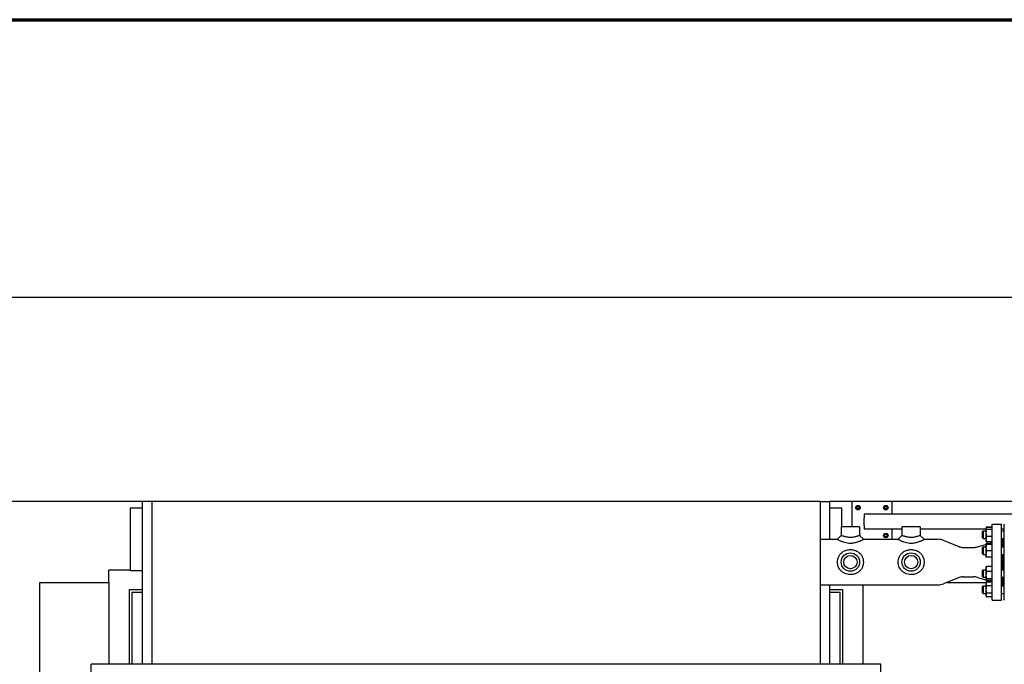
# Model space of a CAD drawing. Header units: inches. Extents: x 5 to 1128, y -85 to 748.
# Tile 614 of 656: x 462 to 559, y 684 to 748. Entities that reach past the tile are written whole.
import ezdxf

# ---------------------------------------------------------------- set-up
doc = ezdxf.new("R2010")
doc.units = ezdxf.units.IN
doc.header["$LTSCALE"] = 32
doc.header["$MEASUREMENT"] = 0
for name, color, linetype, lineweight in [('Border (ANSI)', 7, 'Continuous', 70), ('Dimension (ANSI)', 7, 'Continuous', 25), ('Visible (ANSI)', 7, 'Continuous', 30)]:
    doc.layers.add(name, color=color, linetype=linetype, lineweight=lineweight)
doc.styles.add('Note Text (ANSI)', font='tahoma.ttf')
doc.dimstyles.new('SB Fraction-16 (ANSI)', dxfattribs={"dimscale": 32, "dimtxt": 0.125, "dimasz": 0.098425, "dimexe": 0.125, "dimexo": 0.0625, "dimgap": 0.031496, "dimtad": 0, "dimtih": 1, "dimtoh": 1, "dimdec": 4, "dimrnd": 1e-08, "dimzin": 0, "dimdsep": 46, "dimlunit": 5, "dimtxsty": 'Note Text (ANSI)', "dimcen": 0.09, "dimdle": 0.393701, "dimclrd": 256, "dimclre": 256, "dimclrt": 256, "dimadec": 0, "dimazin": 3, "dimtfac": 0.96, "dimtofl": 0, "dimtmove": 0, "dimatfit": 3, "dimfxl": 1, "dimfrac": 2, "dimtolj": 1, "dimtzin": 12, "dimlwd": -1, "dimlwe": -1, "dimarcsym": 0})

# ---------------------------------------------------------------- blocks, each defined once
blk = doc.blocks.new('Borders SUPERIOR BORDER')
at = {"layer": 'Border (ANSI)'}
blk.add_line((0.75, 23.375), (35.25, 23.375), dxfattribs=at)
blk = doc.blocks.new('*D18')
at = {"layer": 'Defpoints', "color": 0, "transparency": 16777216}
for p in [(765.781, 720.597), (455.781, 700.44), (765.781, 700.44)]:
    blk.add_point(p, dxfattribs=at)
at = {"layer": 'Dimension (ANSI)', "transparency": 16777216}
for p, q in [((455.781, 702.44), (455.781, 724.597)), ((765.781, 702.44), (765.781, 724.597)), ((458.93, 720.597), (605.509, 720.597)), ((762.631, 720.597), (616.052, 720.597))]:
    blk.add_line(p, q, dxfattribs=at)
for points in [[(458.93, 721.122), (458.93, 720.072), (455.781, 720.597)], [(762.631, 721.122), (762.631, 720.072), (765.781, 720.597)]]:
    blk.add_solid(points, dxfattribs=at)
at = {"layer": 'Dimension (ANSI)', "transparency": 16777216, "insert": (606.517, 722.681), "char_height": 4, "attachment_point": 1, "style": 'Note Text (ANSI)'}
blk.add_mtext('\\A1;310', dxfattribs=at)

msp = doc.modelspace()

# ---------------------------------------------------------------- linework, layer by layer
at = {"layer": 'Visible (ANSI)'}
for p, q in [((473.92313, 700.43978), (455.78063, 700.43978)), ((474.84313, 700.43978), (473.92313, 700.43978)), ((473.92313, 684.35978), (473.92313, 700.43978)), ((540.84313, 700.43978), (474.84313, 700.43978)), ((474.84313, 700.43978), (474.84313, 684.35978)), ((540.84313, 700.43978), (540.84313, 684.35978)), ((540.84313, 700.43978), (541.76313, 700.43978)), ((543.96813, 700.43978), (541.76313, 700.43978)), ((541.76313, 700.43978), (541.76313, 696.68978)), ((547.96813, 700.43978), (543.96813, 700.43978)), ((543.96813, 700.43978), (543.96813, 697.93978)), ((577.46813, 700.43978), (547.96813, 700.43978)), ((547.96813, 699.18978), (547.96813, 700.43978)), ((472.71813, 699.81478), (473.92313, 699.81478)), ((472.71813, 693.56478), (472.71813, 699.81478)), ((541.76313, 699.81478), (542.96813, 699.81478)), ((542.96813, 699.81478), (542.96813, 697.93978)), ((544.51513, 699.94988), (544.43713, 699.90485)), ((544.43713, 699.90485), (544.43713, 699.81478)), ((544.43713, 699.81478), (544.43713, 699.72471)), ((544.43713, 699.72471), (544.51513, 699.67968)), ((544.59313, 699.99491), (544.51513, 699.94988)), ((544.51513, 699.67968), (544.59313, 699.63465)), ((544.67113, 699.94988), (544.59313, 699.99491)), ((544.59313, 699.63465), (544.67113, 699.67968)), ((544.74913, 699.90485), (544.67113, 699.94988)), ((544.67113, 699.67968), (544.74913, 699.72471)), ((544.74913, 699.81478), (544.74913, 699.90485)), ((544.74913, 699.72471), (544.74913, 699.81478)), ((547.26513, 699.94988), (547.18713, 699.90485)), ((547.18713, 699.90485), (547.18713, 699.81478)), ((547.18713, 699.81478), (547.18713, 699.72471)), ((547.18713, 699.72471), (547.26513, 699.67968)), ((547.34313, 699.99491), (547.26513, 699.94988)), ((547.26513, 699.67968), (547.34313, 699.63465)), ((547.42113, 699.94988), (547.34313, 699.99491)), ((547.34313, 699.63465), (547.42113, 699.67968)), ((547.49913, 699.90485), (547.42113, 699.94988)), ((547.42113, 699.67968), (547.49913, 699.72471)), ((547.49913, 699.81478), (547.49913, 699.90485)), ((547.49913, 699.72471), (547.49913, 699.81478)), ((613.71813, 699.18978), (545.21813, 699.18978)), ((545.21813, 699.18978), (545.21813, 698.81478)), ((545.21813, 698.06478), (545.21813, 698.81478)), ((544.74938, 697.93978), (542.93688, 697.93978)), ((542.93688, 697.93978), (542.93688, 697.06478)), ((544.74938, 697.93978), (544.74938, 697.06478)), ((545.21813, 698.06478), (545.21813, 697.68978)), ((548.93688, 697.68978), (545.21813, 697.68978)), ((547.96813, 696.68978), (547.96813, 697.68978)), ((550.74938, 697.93978), (548.93688, 697.93978)), ((548.93688, 697.93978), (548.93688, 697.06478)), ((550.74938, 697.93978), (550.74938, 697.06478)), ((557.23463, 697.68978), (550.74938, 697.68978)), ((556.90563, 697.46849), (556.96813, 697.53099)), ((556.90563, 696.84349), (556.90563, 697.46849)), ((556.96813, 697.53099), (556.96813, 696.78099)), ((556.96813, 697.53099), (557.23463, 697.53099)), ((557.23463, 697.78099), (557.24499, 697.80319)), ((557.23463, 697.78099), (557.23463, 697.75955)), ((557.23463, 697.75955), (557.23463, 697.31722)), ((557.24499, 697.80319), (557.27955, 697.87731)), ((557.84313, 697.87767), (557.27972, 697.87767)), ((557.84313, 697.85325), (557.27972, 697.85325)), ((557.84313, 697.66585), (557.27972, 697.66585)), ((557.84313, 690.68978), (557.84313, 698.18978)), ((557.84313, 698.18978), (558.78063, 698.18978)), ((558.78063, 690.68978), (558.78063, 698.18978)), ((559.03063, 697.68978), (558.78063, 697.68978)), ((558.78063, 697.53099), (559.03063, 697.53099)), ((559.03063, 698.15853), (559.06188, 698.18978)), ((559.03063, 690.72103), (559.03063, 698.15853)), ((540.84313, 696.68978), (542.56188, 696.68978)), ((542.56188, 696.68978), (542.93688, 697.06478)), ((544.74938, 697.06478), (545.12438, 696.68978)), ((545.12438, 696.68978), (548.56188, 696.68978)), ((547.26513, 697.19988), (547.18713, 697.15485)), ((547.18713, 697.15485), (547.18713, 697.06478)), ((547.18713, 697.06478), (547.18713, 696.97471)), ((547.18713, 696.97471), (547.26513, 696.92968)), ((547.34313, 697.24491), (547.26513, 697.19988)), ((547.26513, 696.92968), (547.34313, 696.88465)), ((547.42113, 697.19988), (547.34313, 697.24491)), ((547.34313, 696.88465), (547.42113, 696.92968)), ((547.49913, 697.15485), (547.42113, 697.19988)), ((547.42113, 696.92968), (547.49913, 696.97471)), ((547.49913, 697.06478), (547.49913, 697.15485)), ((547.49913, 696.97471), (547.49913, 697.06478)), ((548.56188, 696.68978), (548.93688, 697.06478)), ((550.74938, 697.06478), (551.12438, 696.68978)), ((551.12438, 696.68978), (552.49277, 696.68978)), ((554.60236, 695.96382), (553.04805, 696.58321)), ((556.90563, 696.84349), (556.96813, 696.78099)), ((556.96813, 696.78099), (557.23463, 696.78099)), ((557.23463, 697.31722), (557.23463, 696.71365)), ((557.23463, 696.71365), (557.23463, 696.53099)), ((557.23463, 696.53099), (557.24499, 696.50879)), ((557.24499, 696.50879), (557.27955, 696.43466)), ((557.84313, 696.96859), (557.27972, 696.96859)), ((557.84313, 696.45872), (557.27972, 696.45872)), ((557.7784, 696.4343), (557.27972, 696.4343)), ((558.78063, 696.78099), (559.03063, 696.78099)), ((558.78063, 696.50228), (558.84313, 696.50228)), ((558.84313, 695.93987), (558.84313, 696.78099)), ((558.96313, 695.93987), (558.96313, 696.78099)), ((558.96813, 696.49978), (558.96813, 695.93987)), ((559.03063, 696.49978), (558.96813, 696.49978)), ((554.97254, 695.89278), (555.99482, 695.89278)), ((556.40828, 695.95089), (557.23463, 696.18784)), ((556.90563, 695.87737), (556.96813, 695.93987)), ((556.90563, 695.25237), (556.90563, 695.87737)), ((556.96813, 695.93987), (556.96813, 695.18987)), ((556.96813, 695.93987), (557.23463, 695.93987)), ((557.23463, 696.18987), (557.26433, 696.25355)), ((557.23463, 696.18987), (557.23463, 695.87689)), ((557.23463, 695.87689), (557.23463, 695.25189)), ((557.24214, 696.18999), (557.5715, 696.28444)), ((557.56867, 696.28362), (557.27972, 696.28362)), ((557.84313, 696.19019), (557.27972, 696.19019)), ((557.84313, 696.18955), (557.27972, 696.18955)), ((557.84313, 695.56423), (557.27972, 695.56423)), ((558.78063, 695.93987), (559.03063, 695.93987)), ((558.96313, 696.37978), (558.96813, 696.37978)), ((556.90563, 695.25237), (556.96813, 695.18987)), ((556.96813, 695.18987), (557.23463, 695.18987)), ((557.23463, 695.25189), (557.23463, 694.93987)), ((557.84313, 694.93955), (557.27972, 694.93955)), ((558.78063, 695.18987), (559.03063, 695.18987)), ((558.84313, 693.68969), (558.84313, 695.18987)), ((558.96313, 693.68969), (558.96313, 695.18987)), ((558.96813, 695.18987), (558.96813, 693.68969)), ((470.59313, 692.43978), (470.59313, 693.68978)), ((470.59313, 693.68978), (472.71813, 693.68978)), ((473.92313, 693.56478), (472.71813, 693.56478)), ((556.90563, 693.62719), (556.96813, 693.68969)), ((556.90563, 693.00219), (556.90563, 693.62719)), ((556.96813, 693.68969), (556.96813, 692.93969)), ((556.96813, 693.68969), (557.23463, 693.68969)), ((557.23463, 693.93969), (557.24484, 693.96159)), ((557.23463, 693.93969), (557.23463, 693.75624)), ((557.23463, 693.75624), (557.23463, 693.1524)), ((557.84313, 694.01162), (557.27972, 694.01162)), ((558.78063, 693.68969), (559.03063, 693.68969)), ((554.60236, 692.91574), (553.04805, 692.29635)), ((554.97254, 692.98678), (555.99482, 692.98678)), ((556.40828, 692.92867), (557.23463, 692.69172)), ((556.90563, 693.00219), (556.96813, 692.93969)), ((556.96813, 692.93969), (557.23463, 692.93969)), ((557.23463, 693.1524), (557.23463, 692.71084)), ((557.23463, 692.71084), (557.23463, 692.68969)), ((557.23463, 692.68969), (557.24484, 692.6678)), ((557.24484, 692.6678), (557.25367, 692.64887)), ((557.84313, 693.50086), (557.27972, 693.50086)), ((557.84313, 692.80393), (557.27972, 692.80393)), ((557.84313, 692.61776), (557.27972, 692.61776)), ((557.54192, 692.6036), (557.27972, 692.6036)), ((557.49256, 692.61776), (557.5715, 692.59512)), ((558.78063, 692.93969), (559.03063, 692.93969)), ((558.84313, 692.09857), (558.84313, 692.93969)), ((558.96313, 692.09857), (558.96313, 692.93969)), ((558.96813, 692.93969), (558.96813, 692.37978)), ((463.78063, 692.43978), (470.59313, 692.43978)), ((463.78063, 560.43978), (463.78063, 692.43978)), ((470.59313, 692.43978), (470.59313, 684.35978)), ((473.92313, 691.68978), (472.59313, 691.68978)), ((472.59313, 691.68978), (472.59313, 684.35978)), ((540.84313, 692.18978), (552.49277, 692.18978)), ((541.76313, 692.18978), (541.76313, 684.35978)), ((543.09313, 691.68978), (541.76313, 691.68978)), ((543.09313, 684.35978), (543.09313, 691.68978)), ((545.09313, 684.35978), (545.09313, 692.18978)), ((553.40799, 692.43978), (557.27716, 692.43978)), ((556.90563, 692.03607), (556.96813, 692.09857)), ((556.90563, 691.41107), (556.90563, 692.03607)), ((556.96813, 692.09857), (556.96813, 691.34857)), ((556.96813, 692.09857), (557.23463, 692.09857)), ((557.23463, 692.34857), (557.27955, 692.4449)), ((557.23463, 692.34857), (557.23463, 692.26456)), ((557.23463, 692.26456), (557.23463, 691.72302)), ((557.23463, 691.72302), (557.23463, 691.18203)), ((557.84313, 692.44526), (557.27972, 692.44526)), ((557.84313, 692.08387), (557.27972, 692.08387)), ((558.78063, 692.37728), (558.84313, 692.37728)), ((558.78063, 692.09857), (559.03063, 692.09857)), ((558.96313, 692.49978), (558.96813, 692.49978)), ((558.96313, 692.43978), (558.96813, 692.43978)), ((559.03063, 692.37978), (558.96813, 692.37978)), ((472.84313, 691.43978), (472.84313, 684.35978)), ((473.92313, 691.43978), (472.84313, 691.43978)), ((542.84313, 691.43978), (541.76313, 691.43978)), ((542.84313, 684.35978), (542.84313, 691.43978)), ((556.90563, 691.41107), (556.96813, 691.34857)), ((556.96813, 691.34857), (557.23463, 691.34857)), ((557.23463, 691.18203), (557.23463, 691.09857)), ((557.23463, 691.09857), (557.27955, 691.00225)), ((557.84313, 691.36218), (557.27972, 691.36218)), ((557.84313, 691.00189), (557.27972, 691.00189)), ((557.84313, 690.68978), (558.78063, 690.68978)), ((558.78063, 691.34857), (559.03063, 691.34857)), ((559.03063, 690.72103), (559.06188, 690.68978)), ((546.84313, 684.35978), (468.84313, 684.35978)), ((468.84313, 682.43978), (468.84313, 684.35978)), ((473.92313, 684.43978), (473.84313, 684.43978)), ((473.84313, 684.43978), (473.84313, 684.35978)), ((541.84313, 684.43978), (541.76313, 684.43978)), ((541.84313, 684.35978), (541.84313, 684.43978)), ((546.84313, 682.43978), (546.84313, 684.35978))]:
    msp.add_line(p, q, dxfattribs=at)
for centre, radius in [((544.59313, 699.81478), 0.216), ((544.59313, 699.81478), 0.1248), ((547.34313, 699.81478), 0.216), ((547.34313, 699.81478), 0.1248), ((547.34313, 697.06478), 0.216), ((547.34313, 697.06478), 0.1248), ((543.84313, 694.43978), 0.90625), ((543.84313, 694.43978), 0.6575), ((549.84313, 694.43978), 0.90625), ((549.84313, 694.43978), 0.6575)]:
    msp.add_circle(centre, radius, dxfattribs=at)
for centre, radius, start, end in [((544.59313, 699.81478), 0.156, 120, 180), ((544.59313, 699.81478), 0.156, 180, 240), ((544.59313, 699.81478), 0.156, 60, 120), ((544.59313, 699.81478), 0.156, 240, 300), ((544.59313, 699.81478), 0.156, 0, 60), ((544.59313, 699.81478), 0.156, 300, 0), ((547.34313, 699.81478), 0.156, 120, 180), ((547.34313, 699.81478), 0.156, 180, 240), ((547.34313, 699.81478), 0.156, 60, 120), ((547.34313, 699.81478), 0.156, 240, 300), ((547.34313, 699.81478), 0.156, 0, 60), ((547.34313, 699.81478), 0.156, 300, 0), ((544.59313, 697.06478), 0.216, 345.7642386, 43.6657815), ((547.34313, 697.06478), 0.156, 120, 180), ((547.34313, 697.06478), 0.156, 180, 240), ((547.34313, 697.06478), 0.156, 60, 120), ((547.34313, 697.06478), 0.156, 240, 300), ((547.34313, 697.06478), 0.156, 0, 60), ((547.34313, 697.06478), 0.156, 300, 0), ((552.49277, 695.18978), 1.5, 68.2727182, 90), ((557.46813, 696.64491), 0.375, 286, 330.2319666), ((554.97254, 696.89278), 1, 248.2727182, 270), ((555.99482, 697.39278), 1.5, 270, 286), ((554.97254, 691.98678), 1, 90, 111.7272818), ((555.99482, 691.48678), 1.5, 74, 90), ((557.46813, 692.23465), 0.375, 34.1683801, 74), ((552.49277, 693.68978), 1.5, 270, 291.7272818)]:
    msp.add_arc(centre, radius, start, end, dxfattribs=at)
for points, weights in [([(557.27972, 697.85325), (557.23463, 697.80303), (557.23463, 697.75955)], [1, 1.0379548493, 1]), ([(557.23463, 697.75955), (557.23463, 697.71606), (557.27972, 697.66585)], [1, 1.0379548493, 1]), ([(557.27972, 697.66585), (557.23463, 697.47902), (557.23463, 697.31722)], [1, 1.0379548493, 1]), ([(557.27972, 697.87767), (557.26753, 697.85149), (557.25876, 697.82694)], [1, 1.00998587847, 1.01471720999]), ([(557.27955, 697.87731), (557.27963, 697.87749), (557.27972, 697.87767)], [1.00013849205, 1.00006937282, 1]), ([(557.23463, 697.31722), (557.23463, 697.15542), (557.27972, 696.96859)], [1, 1.0379548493, 1]), ([(557.27972, 696.96859), (557.23463, 696.83197), (557.23463, 696.71365)], [1, 1.0379548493, 1]), ([(557.23463, 696.71365), (557.23463, 696.59534), (557.27972, 696.45872)], [1, 1.0379548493, 1]), ([(557.27972, 696.45872), (557.25602, 696.48512), (557.24499, 696.50879)], [1, 1.01959616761, 1.01895725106]), ([(557.25865, 696.4852), (557.26745, 696.46057), (557.27972, 696.4343)], [1.01477953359, 1.01005189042, 1]), ([(557.27972, 696.19019), (557.23463, 696.19002), (557.23463, 696.18987)], [1, 1.0379548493, 1]), ([(557.23463, 696.18987), (557.23463, 696.18972), (557.27972, 696.18955)], [1, 1.0379548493, 1]), ([(557.27972, 696.18955), (557.23463, 696.022), (557.23463, 695.87689)], [1, 1.0379548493, 1]), ([(557.23463, 695.87689), (557.23463, 695.73179), (557.27972, 695.56423)], [1, 1.0379548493, 1]), ([(557.27972, 695.56423), (557.23463, 695.39685), (557.23463, 695.25189)], [1, 1.0379548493, 1]), ([(557.27972, 696.28362), (557.26032, 696.23571), (557.24947, 696.19209)], [1, 1.0159841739, 1.01850530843]), ([(557.26433, 696.25355), (557.27118, 696.26823), (557.27972, 696.28362)], [1.01139008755, 1.00697791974, 1]), ([(557.27972, 694.93955), (557.2347, 694.93972), (557.23463, 694.93987)], [1, 1.03789475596, 1.00011999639]), ([(557.23463, 695.25189), (557.23463, 695.10693), (557.27972, 694.93955)], [1, 1.0379548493, 1]), ([(557.27972, 694.01162), (557.23463, 693.87477), (557.23463, 693.75624)], [1, 1.0379548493, 1]), ([(557.23463, 693.75624), (557.23463, 693.63772), (557.27972, 693.50086)], [1, 1.0379548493, 1]), ([(557.24484, 693.96159), (557.25587, 693.98524), (557.27972, 694.01162)], [1.01894813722, 1.01972294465, 1]), ([(557.27972, 693.50086), (557.23463, 693.31412), (557.23463, 693.1524)], [1, 1.0379548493, 1]), ([(557.23463, 693.1524), (557.23463, 692.99067), (557.27972, 692.80393)], [1, 1.0379548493, 1]), ([(557.27972, 692.80393), (557.23463, 692.75405), (557.23463, 692.71084)], [1, 1.0379548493, 1]), ([(557.23463, 692.71084), (557.23463, 692.66764), (557.27972, 692.61776)], [1, 1.0379548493, 1]), ([(557.27972, 692.6036), (557.2638, 692.62715), (557.25367, 692.64887)], [1, 1.01308300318, 1.01714660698]), ([(557.27143, 692.6273), (557.27535, 692.6156), (557.27972, 692.6036)], [1.00644238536, 1.00355397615, 1]), ([(557.27972, 692.44526), (557.23463, 692.34843), (557.23463, 692.26456)], [1, 1.0379548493, 1]), ([(557.23463, 692.26456), (557.23463, 692.1807), (557.27972, 692.08387)], [1, 1.0379548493, 1]), ([(557.27972, 692.08387), (557.23463, 691.89049), (557.23463, 691.72302)], [1, 1.0379548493, 1]), ([(557.23463, 691.72302), (557.23463, 691.55556), (557.27972, 691.36218)], [1, 1.0379548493, 1]), ([(557.27955, 692.4449), (557.27963, 692.44508), (557.27972, 692.44526)], [1.00013849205, 1.00006937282, 1]), ([(557.27972, 691.36218), (557.23463, 691.26564), (557.23463, 691.18203)], [1, 1.0379548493, 1]), ([(557.23463, 691.18203), (557.23463, 691.09843), (557.27972, 691.00189)], [1, 1.0379548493, 1])]:
    msp.add_rational_spline(points, weights, degree=2, dxfattribs=at)
for points, knots in [([(542.56188, 696.68978), (542.56188, 696.68978), (542.56978, 696.68524), (542.60255, 696.66691), (542.62741, 696.65315), (542.69235, 696.61887), (542.73249, 696.59836), (542.81062, 696.5611), (542.84556, 696.5451), (542.91801, 696.51381), (542.95491, 696.49866), (543.03575, 696.46774), (543.07924, 696.45218), (543.20697, 696.41068), (543.29698, 696.38596), (543.48835, 696.34669), (543.58987, 696.33237), (543.74223, 696.32181), (543.79313, 696.32008), (543.89905, 696.32008), (543.95609, 696.32225), (544.12657, 696.33547), (544.23967, 696.35342), (544.42406, 696.3955), (544.49896, 696.41687), (544.6214, 696.45703), (544.67137, 696.47534), (544.75592, 696.50865), (544.7918, 696.52375), (544.86076, 696.55421), (544.89322, 696.56933), (544.97492, 696.60883), (545.01851, 696.63164), (545.08617, 696.66807), (545.10878, 696.68093), (545.12248, 696.6887), (545.12438, 696.68978), (545.12438, 696.68978)], [-10.53620947, -10.53620947, -10.53620947, -10.53620947, -10.09742969, -10.09742969, -9.65864991, -9.65864991, -9.21987013, -9.21987013, -8.91402858, -8.91402858, -8.62064719, -8.62064719, -8.3272658, -8.3272658, -7.80934495, -7.80934495, -7.28680588, -7.28680588, -7.02413965, -7.02413965, -6.73038552, -6.73038552, -6.1456643, -6.1456643, -5.70642662, -5.70642662, -5.36339235, -5.36339235, -5.07134153, -5.07134153, -4.77929071, -4.77929071, -4.26949959, -4.26949959, -3.72862879, -3.72862879, -3.51206982, -3.51206982, -3.51206982, -3.51206982]), ([(544.74938, 697.06478), (544.74938, 697.06478), (544.74755, 697.06415), (544.7344, 697.05962), (544.71266, 697.05212), (544.65007, 697.0312), (544.61055, 697.01823), (544.54013, 696.99633), (544.5128, 696.98805), (544.45646, 696.97165), (544.42795, 696.96366), (544.36294, 696.94638), (544.32587, 696.93712), (544.23903, 696.91738), (544.18867, 696.90732), (544.07138, 696.88821), (544.00441, 696.88063), (543.90683, 696.87509), (543.87466, 696.8742), (543.81494, 696.8742), (543.78624, 696.87491), (543.69929, 696.87932), (543.6398, 696.88533), (543.52066, 696.90288), (543.46096, 696.91437), (543.3707, 696.93472), (543.33877, 696.94254), (543.27751, 696.95843), (543.24856, 696.96638), (543.19012, 696.9831), (543.16099, 696.99181), (543.09421, 697.01238), (543.05839, 697.02396), (542.99912, 697.04352), (542.97568, 697.05148), (542.94454, 697.06212), (542.93688, 697.06478), (542.93688, 697.06478)], [3.51206982, 3.51206982, 3.51206982, 3.51206982, 3.72862879, 3.72862879, 4.26949959, 4.26949959, 4.77929071, 4.77929071, 5.07134153, 5.07134153, 5.36339235, 5.36339235, 5.70642662, 5.70642662, 6.1456643, 6.1456643, 6.73038552, 6.73038552, 7.02413965, 7.02413965, 7.28680588, 7.28680588, 7.80934495, 7.80934495, 8.3272658, 8.3272658, 8.62064719, 8.62064719, 8.91402858, 8.91402858, 9.21987013, 9.21987013, 9.65864991, 9.65864991, 10.09742969, 10.09742969, 10.53620947, 10.53620947, 10.53620947, 10.53620947]), ([(548.56188, 696.68978), (548.56188, 696.68978), (548.56978, 696.68524), (548.60255, 696.66691), (548.62741, 696.65315), (548.69235, 696.61887), (548.73249, 696.59836), (548.81062, 696.5611), (548.84556, 696.5451), (548.91801, 696.51381), (548.95491, 696.49866), (549.03575, 696.46774), (549.07924, 696.45218), (549.20697, 696.41068), (549.29698, 696.38596), (549.48835, 696.34669), (549.58987, 696.33237), (549.74223, 696.32181), (549.79313, 696.32008), (549.89905, 696.32008), (549.95609, 696.32225), (550.12657, 696.33547), (550.23967, 696.35342), (550.42406, 696.3955), (550.49896, 696.41687), (550.6214, 696.45703), (550.67137, 696.47534), (550.75592, 696.50865), (550.7918, 696.52375), (550.86076, 696.55421), (550.89322, 696.56933), (550.97492, 696.60883), (551.01851, 696.63164), (551.08617, 696.66807), (551.10878, 696.68093), (551.12248, 696.6887), (551.12438, 696.68978), (551.12438, 696.68978)], [-10.53620947, -10.53620947, -10.53620947, -10.53620947, -10.09742969, -10.09742969, -9.65864991, -9.65864991, -9.21987013, -9.21987013, -8.91402858, -8.91402858, -8.62064719, -8.62064719, -8.3272658, -8.3272658, -7.80934495, -7.80934495, -7.28680588, -7.28680588, -7.02413965, -7.02413965, -6.73038552, -6.73038552, -6.1456643, -6.1456643, -5.70642662, -5.70642662, -5.36339235, -5.36339235, -5.07134153, -5.07134153, -4.77929071, -4.77929071, -4.26949959, -4.26949959, -3.72862879, -3.72862879, -3.51206982, -3.51206982, -3.51206982, -3.51206982]), ([(550.74938, 697.06478), (550.74938, 697.06478), (550.74755, 697.06415), (550.7344, 697.05962), (550.71266, 697.05212), (550.65007, 697.0312), (550.61055, 697.01823), (550.54013, 696.99633), (550.5128, 696.98805), (550.45646, 696.97165), (550.42795, 696.96366), (550.36294, 696.94638), (550.32587, 696.93712), (550.23903, 696.91738), (550.18867, 696.90732), (550.07138, 696.88821), (550.00441, 696.88063), (549.90683, 696.87509), (549.87466, 696.8742), (549.81494, 696.8742), (549.78624, 696.87491), (549.69929, 696.87932), (549.6398, 696.88533), (549.52066, 696.90288), (549.46096, 696.91437), (549.3707, 696.93472), (549.33877, 696.94254), (549.27751, 696.95843), (549.24856, 696.96638), (549.19012, 696.9831), (549.16099, 696.99181), (549.09421, 697.01238), (549.05839, 697.02396), (548.99912, 697.04352), (548.97568, 697.05148), (548.94454, 697.06212), (548.93688, 697.06478), (548.93688, 697.06478)], [3.51206982, 3.51206982, 3.51206982, 3.51206982, 3.72862879, 3.72862879, 4.26949959, 4.26949959, 4.77929071, 4.77929071, 5.07134153, 5.07134153, 5.36339235, 5.36339235, 5.70642662, 5.70642662, 6.1456643, 6.1456643, 6.73038552, 6.73038552, 7.02413965, 7.02413965, 7.28680588, 7.28680588, 7.80934495, 7.80934495, 8.3272658, 8.3272658, 8.62064719, 8.62064719, 8.91402858, 8.91402858, 9.21987013, 9.21987013, 9.65864991, 9.65864991, 10.09742969, 10.09742969, 10.53620947, 10.53620947, 10.53620947, 10.53620947]), ([(543.84313, 695.67549), (543.81118, 695.67549), (543.77886, 695.67442), (543.6379, 695.66491), (543.5279, 695.6448), (543.31731, 695.57891), (543.21693, 695.53276), (543.05486, 695.43152), (542.9894, 695.38011), (542.90769, 695.30174), (542.88419, 695.27722), (542.79361, 695.17394), (542.7336, 695.08452), (542.64067, 694.89295), (542.60673, 694.79142), (542.56978, 694.60509), (542.56188, 694.52119), (542.56188, 694.35837), (542.56978, 694.27447), (542.60255, 694.10919), (542.62741, 694.02784), (542.69235, 693.87385), (542.73249, 693.80108), (542.81062, 693.68818), (542.84556, 693.64481), (542.91801, 693.56651), (542.95491, 693.53155), (543.03575, 693.46447), (543.07924, 693.43291), (543.20697, 693.35287), (543.29698, 693.31003), (543.48835, 693.24494), (543.58987, 693.22291), (543.74223, 693.20669), (543.79313, 693.20407), (543.89905, 693.20407), (543.95609, 693.20736), (544.12657, 693.22771), (544.23967, 693.25542), (544.42406, 693.32671), (544.49896, 693.36459), (544.6214, 693.44244), (544.67137, 693.48013), (544.75592, 693.55453), (544.7918, 693.59046), (544.86076, 693.66942), (544.89322, 693.71194), (544.97492, 693.83599), (545.01851, 693.92305), (545.08617, 694.11254), (545.10878, 694.21561), (545.12248, 694.35881), (545.12438, 694.3996), (545.12438, 694.51208), (545.11818, 694.58635), (545.08662, 694.76649), (545.05386, 694.87143), (544.96011, 695.0732), (544.89707, 695.16882), (544.80234, 695.27695), (544.77871, 695.30161), (544.68933, 695.38733), (544.61411, 695.44487), (544.43269, 695.55147), (544.32327, 695.59718), (544.0888, 695.6599), (543.96345, 695.67549), (543.84313, 695.67549)], [-14.0482793, -14.0482793, -14.0482793, -14.0482793, -13.88041818, -13.88041818, -13.31955091, -13.31955091, -12.74821712, -12.74821712, -12.2913286, -12.2913286, -12.09985794, -12.09985794, -11.52555668, -11.52555668, -10.97498925, -10.97498925, -10.53620947, -10.53620947, -10.09742969, -10.09742969, -9.65864991, -9.65864991, -9.21987013, -9.21987013, -8.91402858, -8.91402858, -8.62064719, -8.62064719, -8.3272658, -8.3272658, -7.80934495, -7.80934495, -7.28680588, -7.28680588, -7.02413965, -7.02413965, -6.73038552, -6.73038552, -6.1456643, -6.1456643, -5.70642662, -5.70642662, -5.36339235, -5.36339235, -5.07134153, -5.07134153, -4.77929071, -4.77929071, -4.26949959, -4.26949959, -3.72862879, -3.72862879, -3.51206982, -3.51206982, -3.1223982, -3.1223982, -2.55823604, -2.55823604, -1.94948186, -1.94948186, -1.7569507, -1.7569507, -1.24025512, -1.24025512, -0.63207034, -0.63207034, 0, 0, 0, 0]), ([(549.84313, 695.67549), (549.81118, 695.67549), (549.77886, 695.67442), (549.6379, 695.66491), (549.5279, 695.6448), (549.31731, 695.57891), (549.21693, 695.53276), (549.05486, 695.43152), (548.9894, 695.38011), (548.90769, 695.30174), (548.88419, 695.27722), (548.79361, 695.17394), (548.7336, 695.08452), (548.64067, 694.89295), (548.60673, 694.79142), (548.56978, 694.60509), (548.56188, 694.52119), (548.56188, 694.35837), (548.56978, 694.27447), (548.60255, 694.10919), (548.62741, 694.02784), (548.69235, 693.87385), (548.73249, 693.80108), (548.81062, 693.68818), (548.84556, 693.64481), (548.91801, 693.56651), (548.95491, 693.53155), (549.03575, 693.46447), (549.07924, 693.43291), (549.20697, 693.35287), (549.29698, 693.31003), (549.48835, 693.24494), (549.58987, 693.22291), (549.74223, 693.20669), (549.79313, 693.20407), (549.89905, 693.20407), (549.95609, 693.20736), (550.12657, 693.22771), (550.23967, 693.25542), (550.42406, 693.32671), (550.49896, 693.36459), (550.6214, 693.44244), (550.67137, 693.48013), (550.75592, 693.55453), (550.7918, 693.59046), (550.86076, 693.66942), (550.89322, 693.71194), (550.97492, 693.83599), (551.01851, 693.92305), (551.08617, 694.11254), (551.10878, 694.21561), (551.12248, 694.35881), (551.12438, 694.3996), (551.12438, 694.51208), (551.11818, 694.58635), (551.08662, 694.76649), (551.05386, 694.87143), (550.96011, 695.0732), (550.89707, 695.16882), (550.80234, 695.27695), (550.77871, 695.30161), (550.68933, 695.38733), (550.61411, 695.44487), (550.43269, 695.55147), (550.32327, 695.59718), (550.0888, 695.6599), (549.96345, 695.67549), (549.84313, 695.67549)], [-14.0482793, -14.0482793, -14.0482793, -14.0482793, -13.88041818, -13.88041818, -13.31955091, -13.31955091, -12.74821712, -12.74821712, -12.2913286, -12.2913286, -12.09985794, -12.09985794, -11.52555668, -11.52555668, -10.97498925, -10.97498925, -10.53620947, -10.53620947, -10.09742969, -10.09742969, -9.65864991, -9.65864991, -9.21987013, -9.21987013, -8.91402858, -8.91402858, -8.62064719, -8.62064719, -8.3272658, -8.3272658, -7.80934495, -7.80934495, -7.28680588, -7.28680588, -7.02413965, -7.02413965, -6.73038551, -6.73038551, -6.1456643, -6.1456643, -5.70642662, -5.70642662, -5.36339235, -5.36339235, -5.07134153, -5.07134153, -4.77929071, -4.77929071, -4.26949959, -4.26949959, -3.72862879, -3.72862879, -3.51206982, -3.51206982, -3.1223982, -3.1223982, -2.55823604, -2.55823604, -1.94948186, -1.94948186, -1.7569507, -1.7569507, -1.24025512, -1.24025512, -0.63207034, -0.63207034, 0, 0, 0, 0])]:
    msp.add_open_spline(points, degree=3, knots=knots, dxfattribs=at)

# ---------------------------------------------------------------- block references
at = {"xscale": 32, "yscale": 32, "zscale": 32}
msp.add_blockref('Borders SUPERIOR BORDER', (0, 0), dxfattribs=at)

# ---------------------------------------------------------------- dimensions: what is measured, and where the dimension line sits
at = {"layer": 'Dimension (ANSI)'}
dim = msp.add_linear_dim(base=(765.78063, 720.59726), p1=(455.78063, 700.43978), p2=(765.78063, 700.43978), dimstyle='SB Fraction-16 (ANSI)', override={"dimgap": 0.031496, "dimtih": 0, "dimtoh": 0, "dimdec": 4, "dimtol": 0, "dimlim": 0, "dimtp": 0, "dimtm": 0, "dimtdec": 2, "dimatfit": 1}, dxfattribs=at)
dim.commit()
dim.dimension.update_dxf_attribs({"geometry": '*D18', "text_midpoint": (610.78063, 720.59726), "dimtype": 160})

doc.saveas('drawing.dxf')
